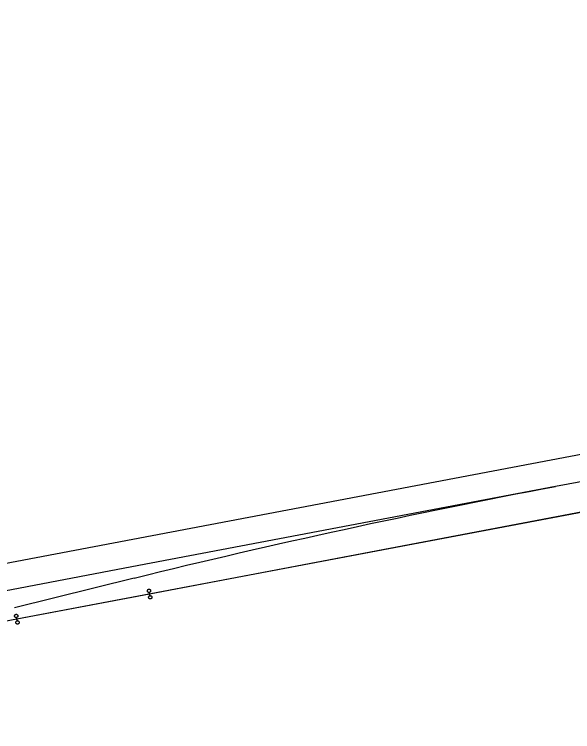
# Model space of a CAD drawing. Extents: x 6540402 to 6566579, y 5525343 to 5532423.
# Drawn here: x 6560202.9 to 6560286.8, y 5529179.4 to 5529287.2 of the extents above; entities that cross this region are included whole.
import ezdxf

# ---------------------------------------------------------------- set-up
doc = ezdxf.new("R2010")
doc.units = 0
doc.layers.add('IR_ps_geometria', color=7, linetype='Continuous')
doc.layers.add('TOR_PS_T-tory projektowane', color=7, linetype='Continuous')

msp = doc.modelspace()

# ---------------------------------------------------------------- linework, layer by layer
at = {"layer": 'IR_ps_geometria'}
for points in [[(6560223.27, 5529200.05), (6560223.31, 5529199.8), (6560223.34, 5529199.8), (6560223.38, 5529199.8), (6560223.41, 5529199.8), (6560223.44, 5529199.79), (6560223.47, 5529199.78), (6560223.5, 5529199.76), (6560223.53, 5529199.74), (6560223.55, 5529199.72), (6560223.57, 5529199.69), (6560223.58, 5529199.66), (6560223.6, 5529199.63), (6560223.6, 5529199.6), (6560223.61, 5529199.57), (6560223.61, 5529199.54), (6560223.6, 5529199.5), (6560223.59, 5529199.47), (6560223.58, 5529199.44), (6560223.57, 5529199.41), (6560223.55, 5529199.39), (6560223.52, 5529199.37), (6560223.5, 5529199.35), (6560223.47, 5529199.33), (6560223.44, 5529199.32), (6560223.41, 5529199.31), (6560223.37, 5529199.31), (6560223.34, 5529199.31), (6560223.31, 5529199.31), (6560223.28, 5529199.32), (6560223.25, 5529199.33), (6560223.22, 5529199.35), (6560223.19, 5529199.37), (6560223.17, 5529199.39), (6560223.15, 5529199.42), (6560223.13, 5529199.45), (6560223.12, 5529199.48), (6560223.11, 5529199.51), (6560223.11, 5529199.54), (6560223.11, 5529199.57), (6560223.11, 5529199.61), (6560223.12, 5529199.64), (6560223.14, 5529199.67), (6560223.15, 5529199.7), (6560223.17, 5529199.72), (6560223.2, 5529199.74), (6560223.22, 5529199.76), (6560223.25, 5529199.78), (6560223.28, 5529199.79), (6560223.31, 5529199.8), (6560223.22, 5529200.29), (6560223.19, 5529200.29), (6560223.15, 5529200.29), (6560223.12, 5529200.29), (6560223.09, 5529200.3), (6560223.06, 5529200.31), (6560223.03, 5529200.33), (6560223.01, 5529200.35), (6560222.98, 5529200.37), (6560222.96, 5529200.4), (6560222.95, 5529200.43), (6560222.93, 5529200.46), (6560222.93, 5529200.49), (6560222.92, 5529200.52), (6560222.92, 5529200.56), (6560222.93, 5529200.59), (6560222.94, 5529200.62), (6560222.95, 5529200.65), (6560222.97, 5529200.68), (6560222.99, 5529200.7), (6560223.01, 5529200.73), (6560223.04, 5529200.75), (6560223.06, 5529200.76), (6560223.09, 5529200.77), (6560223.13, 5529200.78), (6560223.16, 5529200.79), (6560223.19, 5529200.79), (6560223.22, 5529200.78), (6560223.25, 5529200.77), (6560223.28, 5529200.76), (6560223.31, 5529200.74), (6560223.34, 5529200.72), (6560223.36, 5529200.7), (6560223.38, 5529200.67), (6560223.4, 5529200.65), (6560223.41, 5529200.62), (6560223.42, 5529200.58), (6560223.42, 5529200.55), (6560223.42, 5529200.52), (6560223.42, 5529200.49), (6560223.41, 5529200.45), (6560223.4, 5529200.42), (6560223.38, 5529200.4), (6560223.36, 5529200.37), (6560223.34, 5529200.35), (6560223.31, 5529200.33), (6560223.28, 5529200.31), (6560223.25, 5529200.3), (6560223.22, 5529200.29)], [(6560223.27, 5529200.05), (6560223.31, 5529199.8), (6560223.34, 5529199.8), (6560223.38, 5529199.8), (6560223.41, 5529199.8), (6560223.44, 5529199.79), (6560223.47, 5529199.78), (6560223.5, 5529199.76), (6560223.53, 5529199.74), (6560223.55, 5529199.72), (6560223.57, 5529199.69), (6560223.58, 5529199.66), (6560223.6, 5529199.63), (6560223.6, 5529199.6), (6560223.61, 5529199.57), (6560223.61, 5529199.54), (6560223.6, 5529199.5), (6560223.59, 5529199.47), (6560223.58, 5529199.44), (6560223.57, 5529199.41), (6560223.55, 5529199.39), (6560223.52, 5529199.37), (6560223.5, 5529199.35), (6560223.47, 5529199.33), (6560223.44, 5529199.32), (6560223.41, 5529199.31), (6560223.37, 5529199.31), (6560223.34, 5529199.31), (6560223.31, 5529199.31), (6560223.28, 5529199.32), (6560223.25, 5529199.33), (6560223.22, 5529199.35), (6560223.19, 5529199.37), (6560223.17, 5529199.39), (6560223.15, 5529199.42), (6560223.13, 5529199.45), (6560223.12, 5529199.48), (6560223.11, 5529199.51), (6560223.11, 5529199.54), (6560223.11, 5529199.57), (6560223.11, 5529199.61), (6560223.12, 5529199.64), (6560223.14, 5529199.67), (6560223.15, 5529199.7), (6560223.17, 5529199.72), (6560223.2, 5529199.74), (6560223.22, 5529199.76), (6560223.25, 5529199.78), (6560223.28, 5529199.79), (6560223.31, 5529199.8), (6560223.22, 5529200.29), (6560223.19, 5529200.29), (6560223.15, 5529200.29), (6560223.12, 5529200.29), (6560223.09, 5529200.3), (6560223.06, 5529200.31), (6560223.03, 5529200.33), (6560223.01, 5529200.35), (6560222.98, 5529200.37), (6560222.96, 5529200.4), (6560222.95, 5529200.43), (6560222.93, 5529200.46), (6560222.93, 5529200.49), (6560222.92, 5529200.52), (6560222.92, 5529200.56), (6560222.93, 5529200.59), (6560222.94, 5529200.62), (6560222.95, 5529200.65), (6560222.97, 5529200.68), (6560222.99, 5529200.7), (6560223.01, 5529200.73), (6560223.04, 5529200.75), (6560223.06, 5529200.76), (6560223.09, 5529200.77), (6560223.13, 5529200.78), (6560223.16, 5529200.79), (6560223.19, 5529200.79), (6560223.22, 5529200.78), (6560223.25, 5529200.77), (6560223.28, 5529200.76), (6560223.31, 5529200.74), (6560223.34, 5529200.72), (6560223.36, 5529200.7), (6560223.38, 5529200.67), (6560223.4, 5529200.65), (6560223.41, 5529200.62), (6560223.42, 5529200.58), (6560223.42, 5529200.55), (6560223.42, 5529200.52), (6560223.42, 5529200.49), (6560223.41, 5529200.45), (6560223.4, 5529200.42), (6560223.38, 5529200.4), (6560223.36, 5529200.37), (6560223.34, 5529200.35), (6560223.31, 5529200.33), (6560223.28, 5529200.31), (6560223.25, 5529200.3), (6560223.22, 5529200.29)], [(6560203.31, 5529196.26), (6560203.36, 5529196.02), (6560203.39, 5529196.02), (6560203.42, 5529196.02), (6560203.45, 5529196.02), (6560203.48, 5529196.01), (6560203.51, 5529196), (6560203.54, 5529195.98), (6560203.57, 5529195.96), (6560203.59, 5529195.94), (6560203.61, 5529195.91), (6560203.63, 5529195.88), (6560203.64, 5529195.85), (6560203.65, 5529195.82), (6560203.65, 5529195.79), (6560203.65, 5529195.75), (6560203.65, 5529195.72), (6560203.64, 5529195.69), (6560203.63, 5529195.66), (6560203.61, 5529195.63), (6560203.59, 5529195.61), (6560203.57, 5529195.58), (6560203.54, 5529195.56), (6560203.51, 5529195.55), (6560203.48, 5529195.53), (6560203.45, 5529195.53), (6560203.42, 5529195.52), (6560203.38, 5529195.52), (6560203.35, 5529195.53), (6560203.32, 5529195.54), (6560203.29, 5529195.55), (6560203.26, 5529195.57), (6560203.24, 5529195.59), (6560203.21, 5529195.61), (6560203.19, 5529195.64), (6560203.18, 5529195.66), (6560203.16, 5529195.69), (6560203.16, 5529195.73), (6560203.15, 5529195.76), (6560203.15, 5529195.79), (6560203.16, 5529195.82), (6560203.17, 5529195.85), (6560203.18, 5529195.88), (6560203.2, 5529195.91), (6560203.22, 5529195.94), (6560203.24, 5529195.96), (6560203.27, 5529195.98), (6560203.29, 5529196), (6560203.32, 5529196.01), (6560203.36, 5529196.02), (6560203.26, 5529196.51), (6560203.23, 5529196.51), (6560203.2, 5529196.51), (6560203.17, 5529196.51), (6560203.13, 5529196.52), (6560203.1, 5529196.53), (6560203.08, 5529196.55), (6560203.05, 5529196.57), (6560203.03, 5529196.59), (6560203.01, 5529196.62), (6560202.99, 5529196.65), (6560202.98, 5529196.68), (6560202.97, 5529196.71), (6560202.97, 5529196.74), (6560202.97, 5529196.77), (6560202.97, 5529196.81), (6560202.98, 5529196.84), (6560202.99, 5529196.87), (6560203.01, 5529196.9), (6560203.03, 5529196.92), (6560203.05, 5529196.94), (6560203.08, 5529196.96), (6560203.11, 5529196.98), (6560203.14, 5529196.99), (6560203.17, 5529197), (6560203.2, 5529197), (6560203.23, 5529197), (6560203.27, 5529197), (6560203.3, 5529196.99), (6560203.33, 5529196.98), (6560203.36, 5529196.96), (6560203.38, 5529196.94), (6560203.41, 5529196.92), (6560203.43, 5529196.89), (6560203.44, 5529196.86), (6560203.45, 5529196.83), (6560203.46, 5529196.8), (6560203.47, 5529196.77), (6560203.47, 5529196.74), (6560203.46, 5529196.7), (6560203.45, 5529196.67), (6560203.44, 5529196.64), (6560203.42, 5529196.61), (6560203.4, 5529196.59), (6560203.38, 5529196.57), (6560203.35, 5529196.55), (6560203.32, 5529196.53), (6560203.29, 5529196.52), (6560203.26, 5529196.51)], [(6560203.31, 5529196.26), (6560203.36, 5529196.02), (6560203.39, 5529196.02), (6560203.42, 5529196.02), (6560203.45, 5529196.02), (6560203.48, 5529196.01), (6560203.51, 5529196), (6560203.54, 5529195.98), (6560203.57, 5529195.96), (6560203.59, 5529195.94), (6560203.61, 5529195.91), (6560203.63, 5529195.88), (6560203.64, 5529195.85), (6560203.65, 5529195.82), (6560203.65, 5529195.79), (6560203.65, 5529195.75), (6560203.65, 5529195.72), (6560203.64, 5529195.69), (6560203.63, 5529195.66), (6560203.61, 5529195.63), (6560203.59, 5529195.61), (6560203.57, 5529195.58), (6560203.54, 5529195.56), (6560203.51, 5529195.55), (6560203.48, 5529195.53), (6560203.45, 5529195.53), (6560203.42, 5529195.52), (6560203.38, 5529195.52), (6560203.35, 5529195.53), (6560203.32, 5529195.54), (6560203.29, 5529195.55), (6560203.26, 5529195.57), (6560203.24, 5529195.59), (6560203.21, 5529195.61), (6560203.19, 5529195.64), (6560203.18, 5529195.66), (6560203.16, 5529195.69), (6560203.16, 5529195.73), (6560203.15, 5529195.76), (6560203.15, 5529195.79), (6560203.16, 5529195.82), (6560203.17, 5529195.85), (6560203.18, 5529195.88), (6560203.2, 5529195.91), (6560203.22, 5529195.94), (6560203.24, 5529195.96), (6560203.27, 5529195.98), (6560203.29, 5529196), (6560203.32, 5529196.01), (6560203.36, 5529196.02), (6560203.26, 5529196.51), (6560203.23, 5529196.51), (6560203.2, 5529196.51), (6560203.17, 5529196.51), (6560203.13, 5529196.52), (6560203.1, 5529196.53), (6560203.08, 5529196.55), (6560203.05, 5529196.57), (6560203.03, 5529196.59), (6560203.01, 5529196.62), (6560202.99, 5529196.65), (6560202.98, 5529196.68), (6560202.97, 5529196.71), (6560202.97, 5529196.74), (6560202.97, 5529196.77), (6560202.97, 5529196.81), (6560202.98, 5529196.84), (6560202.99, 5529196.87), (6560203.01, 5529196.9), (6560203.03, 5529196.92), (6560203.05, 5529196.94), (6560203.08, 5529196.96), (6560203.11, 5529196.98), (6560203.14, 5529196.99), (6560203.17, 5529197), (6560203.2, 5529197), (6560203.23, 5529197), (6560203.27, 5529197), (6560203.3, 5529196.99), (6560203.33, 5529196.98), (6560203.36, 5529196.96), (6560203.38, 5529196.94), (6560203.41, 5529196.92), (6560203.43, 5529196.89), (6560203.44, 5529196.86), (6560203.45, 5529196.83), (6560203.46, 5529196.8), (6560203.47, 5529196.77), (6560203.47, 5529196.74), (6560203.46, 5529196.7), (6560203.45, 5529196.67), (6560203.44, 5529196.64), (6560203.42, 5529196.61), (6560203.4, 5529196.59), (6560203.38, 5529196.57), (6560203.35, 5529196.55), (6560203.32, 5529196.53), (6560203.29, 5529196.52), (6560203.26, 5529196.51)], [(6560203.31, 5529196.26), (6560203.36, 5529196.02), (6560203.39, 5529196.02), (6560203.42, 5529196.02), (6560203.45, 5529196.02), (6560203.48, 5529196.01), (6560203.51, 5529196), (6560203.54, 5529195.98), (6560203.57, 5529195.96), (6560203.59, 5529195.94), (6560203.61, 5529195.91), (6560203.63, 5529195.88), (6560203.64, 5529195.85), (6560203.65, 5529195.82), (6560203.65, 5529195.79), (6560203.65, 5529195.75), (6560203.65, 5529195.72), (6560203.64, 5529195.69), (6560203.63, 5529195.66), (6560203.61, 5529195.63), (6560203.59, 5529195.61), (6560203.57, 5529195.58), (6560203.54, 5529195.56), (6560203.51, 5529195.55), (6560203.48, 5529195.53), (6560203.45, 5529195.53), (6560203.42, 5529195.52), (6560203.38, 5529195.52), (6560203.35, 5529195.53), (6560203.32, 5529195.54), (6560203.29, 5529195.55), (6560203.26, 5529195.57), (6560203.24, 5529195.59), (6560203.21, 5529195.61), (6560203.19, 5529195.64), (6560203.18, 5529195.66), (6560203.16, 5529195.69), (6560203.16, 5529195.73), (6560203.15, 5529195.76), (6560203.15, 5529195.79), (6560203.16, 5529195.82), (6560203.17, 5529195.85), (6560203.18, 5529195.88), (6560203.2, 5529195.91), (6560203.22, 5529195.94), (6560203.24, 5529195.96), (6560203.27, 5529195.98), (6560203.29, 5529196), (6560203.32, 5529196.01), (6560203.36, 5529196.02), (6560203.26, 5529196.51), (6560203.23, 5529196.51), (6560203.2, 5529196.51), (6560203.17, 5529196.51), (6560203.13, 5529196.52), (6560203.1, 5529196.53), (6560203.08, 5529196.55), (6560203.05, 5529196.57), (6560203.03, 5529196.59), (6560203.01, 5529196.62), (6560202.99, 5529196.65), (6560202.98, 5529196.68), (6560202.97, 5529196.71), (6560202.97, 5529196.74), (6560202.97, 5529196.77), (6560202.97, 5529196.81), (6560202.98, 5529196.84), (6560202.99, 5529196.87), (6560203.01, 5529196.9), (6560203.03, 5529196.92), (6560203.05, 5529196.94), (6560203.08, 5529196.96), (6560203.11, 5529196.98), (6560203.14, 5529196.99), (6560203.17, 5529197), (6560203.2, 5529197), (6560203.23, 5529197), (6560203.27, 5529197), (6560203.3, 5529196.99), (6560203.33, 5529196.98), (6560203.36, 5529196.96), (6560203.38, 5529196.94), (6560203.41, 5529196.92), (6560203.43, 5529196.89), (6560203.44, 5529196.86), (6560203.45, 5529196.83), (6560203.46, 5529196.8), (6560203.47, 5529196.77), (6560203.47, 5529196.74), (6560203.46, 5529196.7), (6560203.45, 5529196.67), (6560203.44, 5529196.64), (6560203.42, 5529196.61), (6560203.4, 5529196.59), (6560203.38, 5529196.57), (6560203.35, 5529196.55), (6560203.32, 5529196.53), (6560203.29, 5529196.52), (6560203.26, 5529196.51)], [(6560203.31, 5529196.26), (6560203.36, 5529196.02), (6560203.39, 5529196.02), (6560203.42, 5529196.02), (6560203.45, 5529196.02), (6560203.48, 5529196.01), (6560203.51, 5529196), (6560203.54, 5529195.98), (6560203.57, 5529195.96), (6560203.59, 5529195.94), (6560203.61, 5529195.91), (6560203.63, 5529195.88), (6560203.64, 5529195.85), (6560203.65, 5529195.82), (6560203.65, 5529195.79), (6560203.65, 5529195.75), (6560203.65, 5529195.72), (6560203.64, 5529195.69), (6560203.63, 5529195.66), (6560203.61, 5529195.63), (6560203.59, 5529195.61), (6560203.57, 5529195.58), (6560203.54, 5529195.56), (6560203.51, 5529195.55), (6560203.48, 5529195.53), (6560203.45, 5529195.53), (6560203.42, 5529195.52), (6560203.38, 5529195.52), (6560203.35, 5529195.53), (6560203.32, 5529195.54), (6560203.29, 5529195.55), (6560203.26, 5529195.57), (6560203.24, 5529195.59), (6560203.21, 5529195.61), (6560203.19, 5529195.64), (6560203.18, 5529195.66), (6560203.16, 5529195.69), (6560203.16, 5529195.73), (6560203.15, 5529195.76), (6560203.15, 5529195.79), (6560203.16, 5529195.82), (6560203.17, 5529195.85), (6560203.18, 5529195.88), (6560203.2, 5529195.91), (6560203.22, 5529195.94), (6560203.24, 5529195.96), (6560203.27, 5529195.98), (6560203.29, 5529196), (6560203.32, 5529196.01), (6560203.36, 5529196.02), (6560203.26, 5529196.51), (6560203.23, 5529196.51), (6560203.2, 5529196.51), (6560203.17, 5529196.51), (6560203.13, 5529196.52), (6560203.1, 5529196.53), (6560203.08, 5529196.55), (6560203.05, 5529196.57), (6560203.03, 5529196.59), (6560203.01, 5529196.62), (6560202.99, 5529196.65), (6560202.98, 5529196.68), (6560202.97, 5529196.71), (6560202.97, 5529196.74), (6560202.97, 5529196.77), (6560202.97, 5529196.81), (6560202.98, 5529196.84), (6560202.99, 5529196.87), (6560203.01, 5529196.9), (6560203.03, 5529196.92), (6560203.05, 5529196.94), (6560203.08, 5529196.96), (6560203.11, 5529196.98), (6560203.14, 5529196.99), (6560203.17, 5529197), (6560203.2, 5529197), (6560203.23, 5529197), (6560203.27, 5529197), (6560203.3, 5529196.99), (6560203.33, 5529196.98), (6560203.36, 5529196.96), (6560203.38, 5529196.94), (6560203.41, 5529196.92), (6560203.43, 5529196.89), (6560203.44, 5529196.86), (6560203.45, 5529196.83), (6560203.46, 5529196.8), (6560203.47, 5529196.77), (6560203.47, 5529196.74), (6560203.46, 5529196.7), (6560203.45, 5529196.67), (6560203.44, 5529196.64), (6560203.42, 5529196.61), (6560203.4, 5529196.59), (6560203.38, 5529196.57), (6560203.35, 5529196.55), (6560203.32, 5529196.53), (6560203.29, 5529196.52), (6560203.26, 5529196.51)]]:
    msp.add_lwpolyline(points, close=True, dxfattribs=at)
at = {"layer": 'TOR_PS_T-tory projektowane'}
for p, q in [((6560683, 5529287.19), (6560203.31, 5529196.26)), ((6560683, 5529287.19), (6560223.27, 5529200.05)), ((6560357.98, 5529234.28), (6558563.91, 5528894.21)), ((6560310.99, 5529221.25), (6560284.26, 5529216.19)), ((6560284.26, 5529216.19), (6560220.58, 5529204.12)), ((6560220.58, 5529204.12), (6558690.84, 5528914.15)), ((6560220.95, 5529202.41), (6560202.94, 5529197.97)), ((6560223.27, 5529200.05), (6560203.31, 5529196.26)), ((6560203.31, 5529196.26), (6560139.63, 5529184.19))]:
    msp.add_line(p, q, dxfattribs=at)
msp.add_arc((6560507.75, 5528037.18), 1200, 100.73324, 103.8273, dxfattribs=at)

doc.saveas('drawing.dxf')
